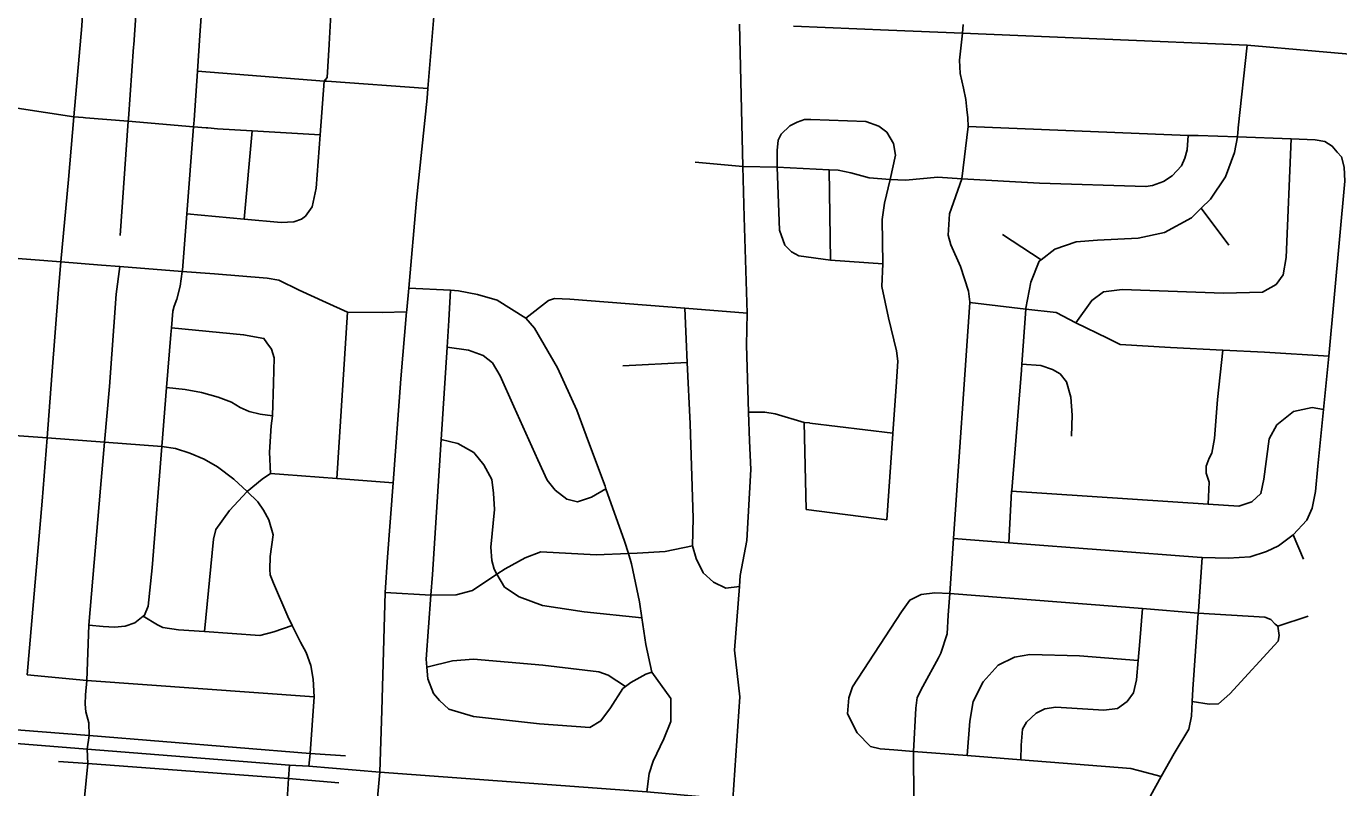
# Model space of a CAD drawing. Extents: x 1755200 to 1902939, y 644115 to 788070.
# Drawn here: x 1860759 to 1867463, y 708480 to 712370 of the extents above; entities that cross this region are included whole.
import ezdxf

# ---------------------------------------------------------------- set-up
doc = ezdxf.new("R2010")
doc.units = 0
for name, color, linetype in [('GM_X_City_Street', 7, 'Continuous'), ('GM_X_State_Route', 7, 'Continuous'), ('GM_X_US_Route', 7, 'Continuous')]:
    doc.layers.add(name, color=color, linetype=linetype)

msp = doc.modelspace()

# ---------------------------------------------------------------- linework, layer by layer
at = {"layer": 'GM_X_City_Street'}
for points in [[(1860923.3, 711025.9), (1860936.4, 711166.3), (1860975.7, 711587.8), (1861002.9, 711907.7), (1861042.4, 712371.7), (1861049.2, 712483.5)], [(1861646.7, 712323.1), (1861658.4, 712491.8)], [(1862305.8, 712277.2), (1862305.8, 712277.9), (1862317, 712461.8), (1862318.6, 712487.9)], [(1861307.1, 712264.4), (1861307.9, 712275.6), (1861318.6, 712427.2)], [(1864437.2, 710739.9), (1864442, 710904.2), (1864426.2, 711393.9), (1864419.2, 711653), (1864402.8, 712381.5)], [(1865291.9, 708417.8), (1865291.5, 708665.6), (1865302.6, 708886.7), (1865309.5, 708940.8), (1865338.4, 708996.5), (1865418.9, 709143.7), (1865431.2, 709167.6), (1865462.9, 709265.4), (1865468.4, 709361.6), (1865476, 709471.7), (1865495.3, 709752.8), (1865578, 710958.7), (1865578.3, 710962.7), (1865571.2, 711017), (1865531.1, 711142), (1865480.9, 711253.1), (1865467.7, 711303.5), (1865475.4, 711411.7), (1865538.2, 711591.1), (1865570.9, 711857.1), (1865568, 711901.6), (1865563.4, 711944.5), (1865558.8, 711996.5), (1865546.6, 712053.2), (1865529.7, 712128.2), (1865525.1, 712197.2), (1865541.7, 712334.5), (1865545.3, 712378.8)], [(1861528.3, 710976.4), (1861546.2, 711042), (1861555.8, 711117.9), (1861556.6, 711123.9), (1861579.2, 711412), (1861614.2, 711856.6), (1861616.8, 711890), (1861634.1, 712140.1), (1861646.7, 712323.1), (1861646.7, 712323.1)], [(1862185, 711400.5), (1862220.4, 711447.6), (1862239.2, 711543.3), (1862260, 711815.4), (1862281.5, 712090), (1862295.6, 712108.9), (1862305.8, 712277.2)], [(1861280.4, 711884.5), (1861281.3, 711896.5), (1861307.1, 712264.4)], [(1866950.1, 711851.2), (1866995.8, 712273.5)], [(1861634.1, 712140.1), (1862281.5, 712090), (1862295, 712088.9), (1862810.6, 712052.6)], [(1860128, 712000.5), (1860435.6, 711982.7), (1860712.6, 711951.3), (1861002.9, 711907.7), (1861050.1, 711903.8), (1861062.2, 711902.8)], [(1861062.2, 711902.8), (1861280.4, 711884.5), (1861614.2, 711856.6), (1861678.1, 711851.3), (1861686.7, 711850.6)], [(1861239.6, 711301.5), (1861280.4, 711884.5)], [(1865134.3, 711156.4), (1865131.8, 711382.5), (1865143, 711466), (1865171.4, 711586.4), (1865199.8, 711711.2), (1865188.7, 711771.8), (1865154.1, 711828.6), (1865113.9, 711858.9), (1865047.8, 711883), (1864766, 711894.1), (1864733.9, 711894.1), (1864697.4, 711880.5), (1864659.8, 711860.7)], [(1861686.7, 711850.6), (1861735.6, 711846.5), (1861913.5, 711835.9), (1862260, 711815.4)], [(1861872, 711385.3), (1861913.5, 711835.9)], [(1865134.3, 711156.4), (1864867.4, 711174.9), (1864705.5, 711197.1), (1864668.4, 711218.1), (1864633.8, 711251.5), (1864605.9, 711327.5), (1864594.3, 711649.4), (1864594, 711734.6), (1864599.2, 711787.8), (1864615.3, 711818.7), (1864659.8, 711860.7)], [(1864594.3, 711649.4), (1864860, 711637.1), (1864906.9, 711634.6), (1864971.2, 711621), (1865065.1, 711595), (1865171.4, 711586.4), (1865249.5, 711584.3), (1865414.5, 711598.9), (1865538.2, 711591.1), (1865933.8, 711568.3), (1866478.1, 711550.9), (1866512.5, 711557), (1866568.3, 711576.5), (1866612.6, 711606.2), (1866660, 711657.4), (1866677.7, 711696.7), (1866689.3, 711738.3), (1866693.9, 711811.4)], [(1865570.9, 711857.1), (1866693.9, 711811.4), (1866745.3, 711812.2), (1866945.3, 711804.7), (1867219.8, 711794.6), (1867342.3, 711790), (1867392, 711781), (1867429.6, 711758.2), (1867454.9, 711727.6)], [(1865777.3, 709731.4), (1865792.2, 709994.3), (1865792.5, 709998.1), (1865842.7, 710612.3), (1865844.9, 710644.1), (1865864.7, 710925.3), (1865865.1, 710930.4), (1865889.7, 711062.2), (1865933.7, 711169.5), (1865943.3, 711177.1), (1866012.8, 711232), (1866121.3, 711267.9), (1866231.3, 711277.7), (1866439.1, 711287.5), (1866573.4, 711316.8), (1866710.7, 711392.1), (1866760.5, 711440.2), (1866808.4, 711486.3), (1866884.5, 711601), (1866930.9, 711724.3), (1866945.3, 711804.7), (1866946.7, 711812.1), (1866947.1, 711822.7), (1866950.1, 711851.2)], [(1866120.2, 710855.5), (1866201.2, 710969.7), (1866261.9, 711012.5), (1866356, 711024.6), (1866874.6, 711006), (1867074.3, 711012), (1867143, 711050.6), (1867179.9, 711100), (1867193.6, 711187.9), (1867219.8, 711794.6)], [(1864175.2, 711675), (1864419.2, 711653), (1864594.3, 711649.4)], [(1867229.9, 709771.5), (1867299.3, 709846.3), (1867326.5, 709907.9), (1867344.3, 709993.7), (1867356.8, 710121.8), (1867385.4, 710412.9), (1867412, 710684.2), (1867493.9, 711578.5), (1867491.3, 711650.7), (1867476.4, 711703.1), (1867454.9, 711727.6)], [(1864867.4, 711174.9), (1864860, 711637.1)], [(1861579.2, 711412), (1861872, 711385.3), (1862062, 711367.9), (1862126.1, 711370.1), (1862164.5, 711385), (1862185, 711400.5)], [(1866760.5, 711440.2), (1866901.4, 711252)], [(1865744.9, 711305.6), (1865943.3, 711177.1)], [(1860651.9, 711188.9), (1860936.4, 711166.3), (1861143.1, 711149.9), (1861237, 711142.6), (1861555.8, 711117.9), (1861720.2, 711105.2), (1861989.7, 711083.4), (1862049.4, 711073.6), (1862154, 711022.5), (1862290.3, 710958.4), (1862400.9, 710909.1), (1862577, 710908), (1862702.2, 710910.8)], [(1861218.8, 711001.4), (1861237, 711142.6)], [(1865154.7, 709848.7), (1865185.5, 710287), (1865185.7, 710291.2), (1865202.3, 710527.2), (1865210.9, 710659.2), (1865204, 710711.5), (1865163.4, 710880.6), (1865128.7, 711039.7), (1865134.3, 711156.4)], [(1860764.2, 709055.7), (1860839.9, 709943.7), (1860865.4, 710266.5), (1860890.6, 710585.8), (1860923.3, 711025.9)], [(1861070, 708675.9), (1861081, 708746.6), (1861079.4, 708811.1), (1861063.7, 708867.8), (1861060.6, 708907.1), (1861062.2, 708954.3), (1861068.5, 709028.2), (1861079.4, 709310.9), (1861138, 710009.3), (1861159.3, 710244.5), (1861185.1, 710529.2), (1861218.8, 711001.4)], [(1862713, 711031.6), (1862926.7, 711021), (1862966.4, 711019.1), (1863064, 711000.2), (1863165.2, 710971.2), (1863310.6, 710878.8), (1863355.1, 710827.4)], [(1862918, 710866.1), (1862926.7, 711021)], [(1861079.4, 709310.9), (1861151.6, 709303.2), (1861209.5, 709299.5), (1861263.7, 709305.9), (1861314.2, 709322.5), (1861356.2, 709355.5), (1861363.4, 709361.2), (1861382.7, 709406.8), (1861402.4, 709602.7), (1861451.6, 710222.4), (1861475.6, 710524.8), (1861497, 710794.9), (1861500.3, 710829), (1861508.5, 710914.8), (1861515.3, 710940.7), (1861528.3, 710976.4)], [(1863310.6, 710878.8), (1863427.3, 710969.6), (1863457.6, 710978.8), (1863535.5, 710976.5), (1864122.3, 710929.7), (1864442, 710904.2)], [(1865578, 710958.7), (1865864.7, 710925.3), (1866020.3, 710907.2), (1866120.2, 710855.5), (1866281.1, 710775.7), (1866346.4, 710744.3), (1866603.6, 710729), (1866870.9, 710715.7), (1867084.1, 710705.2), (1867412, 710684.2)], [(1862346.1, 710059.3), (1862400.9, 710909.1)], [(1864130, 710770.9), (1864122.3, 710929.7)], [(1861500.3, 710829), (1861869.2, 710794.1), (1861972.8, 710775.1), (1861988.1, 710752.6)], [(1862869.7, 708924.7), (1862838.7, 708961.7), (1862810.9, 709036.7), (1862805.5, 709095.8), (1862801.8, 709137.2), (1862826.4, 709463.4), (1862834.3, 709569.3), (1862878.9, 710259.6), (1862909.2, 710730.1), (1862918, 710866.1)], [(1863929.6, 708458), (1863940.9, 708553.2), (1863961.3, 708616.1), (1864016.4, 708729.4), (1864051, 708817.4), (1864051, 708935.4), (1863954.5, 709070.4), (1863924.6, 709210.9), (1863903.7, 709347.2), (1863891, 709430), (1863851.1, 709623.1), (1863834.5, 709675.7), (1863814.3, 709739.9), (1863720.1, 710006.3), (1863715.3, 710019.8), (1863630.5, 710246.1), (1863571.1, 710408.1), (1863473.3, 710625.5), (1863355.1, 710827.4)], [(1862006.6, 710084.4), (1862002, 710194.9), (1862009.8, 710329), (1862017.3, 710378.9), (1862022.2, 710547.1), (1862025.9, 710675.3), (1862011.2, 710719.9), (1861988.1, 710752.6)], [(1864401.5, 709508.2), (1864333.2, 709499.9), (1864270.1, 709529.8), (1864217.4, 709577.5), (1864181.5, 709650.7), (1864161.4, 709715.4), (1864165.5, 709857.6), (1864149.5, 710339.3), (1864135.3, 710652.1), (1864130, 710770.9)], [(1864364.4, 708353.3), (1864368, 708420.2), (1864403.4, 708943.3), (1864377.3, 709181.8), (1864401.5, 709508.2), (1864405.7, 709564.7), (1864440.4, 709743.4), (1864460.9, 710105.7), (1864453.1, 710252.3), (1864448.4, 710399), (1864437.2, 710739.9)], [(1862909.2, 710730.1), (1863017.6, 710714.9), (1863092.9, 710688.6), (1863139.9, 710651.1), (1863179.9, 710583.8), (1863249.5, 710427.5), (1863371.7, 710155.3), (1863420.7, 710051.6), (1863461.2, 710000.3), (1863519.9, 709954.5), (1863575.6, 709940.9), (1863646.3, 709964.9), (1863720.1, 710006.3)], [(1866870.9, 710715.7), (1866843.7, 710463.6), (1866827.7, 710263.5), (1866814.3, 710189.6), (1866801.8, 710163.8), (1866785, 710122.1), (1866786.2, 710086), (1866801.3, 710041.6), (1866795.6, 709928.5)], [(1864135.3, 710652.1), (1863805.9, 710635.9)], [(1865844.9, 710644.1), (1865941, 710636.3), (1866000.5, 710617.1), (1866039.9, 710594.2), (1866073.1, 710553.5), (1866095.4, 710474.9), (1866101.6, 710382.5), (1866097.4, 710276.4)], [(1861475.6, 710524.8), (1861570.9, 710514.1), (1861654.5, 710499.6), (1861739.9, 710475.1), (1861807.2, 710449.1), (1861852.4, 710421.7), (1861897.9, 710402.4), (1861953.5, 710388.7), (1862017.3, 710378.9)], [(1864448.4, 710399), (1864531, 710398.6), (1864584.7, 710389.5), (1864733.2, 710346.4), (1864760.1, 710343.1), (1864761.7, 710342.9)], [(1865792.2, 709994.3), (1866795.6, 709928.5), (1866952.5, 709918.3), (1867018.9, 709940.9), (1867065.6, 709982.1), (1867081, 710055.9), (1867107.2, 710261.8), (1867146.5, 710333.1), (1867231.7, 710401.6), (1867327.9, 710421.6), (1867385.4, 710412.9)], [(1859450.4, 710379), (1859699.1, 710357.8), (1859973.5, 710334.5), (1859988.7, 710333.2), (1860294, 710309.7), (1860573.8, 710288.2), (1860578.4, 710287.9), (1860865.4, 710266.5), (1861159.3, 710244.5), (1861451.6, 710222.4), (1861522.2, 710212.7), (1861595.5, 710188.6), (1861668.7, 710158.4), (1861735.5, 710118.4), (1861819.8, 710055.8), (1861888, 709993.7)], [(1864733.2, 710346.4), (1864742.6, 709901.3)], [(1864761.7, 710342.9), (1865185.7, 710291.2)], [(1862878.9, 710259.6), (1862963.8, 710239.2), (1863044.5, 710192.8), (1863096.7, 710129.1), (1863136.6, 710053.8), (1863146.6, 709985.4), (1863150.1, 709901), (1863132.6, 709709.1), (1863136.6, 709640.8), (1863149.3, 709596.3), (1863163, 709570.4)], [(1861888, 709993.7), (1861963.9, 710055.6), (1862006.6, 710084.4), (1862074.7, 710080.5), (1862346.1, 710059.3), (1862632.8, 710036.9)], [(1861669.2, 709277.1), (1861714.9, 709750.1), (1861728.3, 709799.8), (1861797.2, 709896), (1861888, 709993.7)], [(1862202.6, 708589.3), (1862208.7, 708654.9), (1862229.8, 708943.2), (1862224.4, 709033.6), (1862212.5, 709104.1), (1862188.4, 709171), (1862159.9, 709223.9), (1862118, 709308.9), (1862095.6, 709354.1), (1862022.5, 709524.6), (1862005.8, 709567.2), (1862002.6, 709595.4), (1862004.5, 709661.5), (1862019.7, 709771.3), (1861997.9, 709848.1), (1861971.3, 709897), (1861942.5, 709940), (1861888, 709993.7)], [(1864742.6, 709901.3), (1865154.7, 709848.7)], [(1865495.3, 709752.8), (1865777.3, 709731.4), (1866762.1, 709656.7), (1866765.7, 709656.6), (1866897.9, 709651.9), (1867009.9, 709659.7), (1867094.3, 709686), (1867154.9, 709714.9), (1867229.9, 709771.5)], [(1867229.9, 709771.5), (1867282.4, 709647)], [(1862592.1, 709476.6), (1862826.4, 709463.4), (1862955.4, 709465.6), (1863038.1, 709487.2), (1863163, 709570.4), (1863205.4, 709598.7), (1863307.1, 709653.9), (1863388, 709685.7), (1863669.8, 709669.5), (1863834.5, 709675.7), (1863880.1, 709677.4), (1864022.5, 709687.4), (1864161.4, 709715.4)], [(1866485.3, 708255.8), (1866481.9, 708324.7), (1866486.1, 708358.5), (1866501.6, 708438.3), (1866555.7, 708537.6), (1866621.8, 708654.4), (1866698.1, 708779.1), (1866711.4, 708844.9), (1866715.1, 708921), (1866718.2, 708983.1), (1866745.4, 709371.3), (1866746.1, 709381.4), (1866765.7, 709656.6)], [(1863163, 709570.4), (1863202.7, 709504.6), (1863277.3, 709454.3), (1863396.1, 709410.7), (1863609.3, 709378.5), (1863903.7, 709347.2)], [(1865291.5, 708665.6), (1865191, 708673.5), (1865121.2, 708679), (1865071.6, 708690), (1865003.1, 708759.6), (1864953.1, 708856.8), (1864960.8, 708938.8), (1864979.9, 708994.5), (1865229.1, 709378.3), (1865272.2, 709437.5), (1865330.7, 709466.4), (1865400.7, 709475), (1865476, 709471.7)], [(1865476, 709471.7), (1866461, 709395.2), (1866745.4, 709371.3), (1867084.8, 709350.4), (1867116.6, 709339.7), (1867138, 709315.2), (1867151.8, 709304.9), (1867306.5, 709355.9)], [(1865838.6, 708622.8), (1865840.2, 708696.4), (1865847.8, 708778.4), (1865868.5, 708814.1), (1865917.3, 708861.1), (1865961.7, 708882.3), (1866017.7, 708891.2), (1866262.9, 708876.1), (1866333, 708884.7), (1866381.6, 708919.8), (1866414.4, 708965.2), (1866429.7, 709031.1), (1866438.7, 709128.9), (1866447.6, 709227.1), (1866461, 709395.2)], [(1861356.2, 709355.5), (1861430, 709311.1), (1861457.6, 709298.4), (1861537.3, 709286), (1861669.2, 709277.1), (1861952.8, 709258), (1862023.3, 709276), (1862118, 709308.9)], [(1866715.1, 708921), (1866800.5, 708907.2), (1866848.4, 708908.3), (1866907.3, 708959.2), (1867154.3, 709228.7), (1867158.8, 709256.7), (1867151.8, 709304.9)], [(1862805.5, 709095.8), (1862935.6, 709127.3), (1863043.9, 709136.2), (1863397.3, 709105.9), (1863684.4, 709071.5), (1863732, 709054.2), (1863820.5, 708996.8)], [(1865565.8, 708644.2), (1865579.1, 708820), (1865595.2, 708919.8), (1865647.1, 709021), (1865722.6, 709105.6), (1865807.3, 709146), (1865885.4, 709160.4), (1866138.8, 709153.3), (1866438.7, 709128.9)], [(1862869.7, 708924.7), (1862918.4, 708881.2), (1863043.4, 708843.5), (1863380.5, 708805.6), (1863638.2, 708788.2), (1863693.2, 708820.7), (1863743.1, 708887.4), (1863806, 708985.9), (1863820.5, 708996.8), (1863847, 709016.8), (1863924.3, 709060.6), (1863954.5, 709070.4)], [(1860764.2, 709055.7), (1861068.5, 709028.2), (1862229.8, 708943.2)], [(1857212.5, 708976.6), (1857894.8, 708935.8), (1858478.4, 708888.6), (1858794.6, 708860.3), (1859419.1, 708810), (1859872.9, 708769.8), (1860330.7, 708735.7), (1860409.7, 708730.1), (1861070, 708675.9), (1862103.5, 708595.6), (1862202.6, 708589.3), (1862566, 708559.4)], [(1858974.8, 708908.9), (1859879.4, 708840.7), (1861081, 708746.6), (1862208.7, 708654.9), (1862389.2, 708641.8)], [(1860888.9, 706300.7), (1860906.2, 706585.4), (1860956.2, 707285.3), (1860967.8, 707409.1), (1861010.9, 707868.7), (1861046.4, 708326.6), (1861073.2, 708603.5), (1861070, 708675.9)], [(1865291.5, 708665.6), (1865565.8, 708644.2), (1865838.6, 708622.8), (1866400.7, 708578.7), (1866440.4, 708567.9), (1866555.7, 708537.6)], [(1860923.7, 708613), (1861073.2, 708603.5), (1862098.8, 708526.4), (1862355.2, 708504.4)], [(1862087.6, 707365), (1862102.9, 707653.9), (1862139.7, 707950.7), (1862160.2, 708170.9), (1862150.7, 708226), (1862120.8, 708321.9), (1862095.7, 708400.6), (1862094.1, 708444.6), (1862098.8, 708526.4), (1862103.5, 708595.6)], [(1862566, 708559.4), (1862566, 708559.4), (1863929.6, 708458), (1864368, 708420.2), (1865290.6, 708350.2), (1865647.5, 708319.6)]]:
    msp.add_lwpolyline(points, dxfattribs=at)
at = {"layer": 'GM_X_State_Route'}
for points in [[(1862703.2, 710921.7), (1862713, 711031.6), (1862752.9, 711481.7), (1862806.6, 712003.3), (1862810.6, 712052.6), (1862842.1, 712440.7)], [(1862575, 708874.9), (1862592.1, 709476.6), (1862604.9, 709657.9), (1862632.8, 710036.9), (1862671.9, 710568.9), (1862702.2, 710910.8), (1862702.8, 710917.1), (1862703.2, 710921.7)], [(1862546.6, 708353.8), (1862566, 708559.4), (1862575, 708874.9)]]:
    msp.add_lwpolyline(points, dxfattribs=at)
at = {"layer": 'GM_X_US_Route'}
for points in [[(1864677.3, 712370.2), (1865163.6, 712350.1)], [(1865163.6, 712350.1), (1865541.7, 712334.5), (1866995.8, 712273.5), (1867693.4, 712212.6), (1868171, 712204.9), (1869087.2, 712190.3), (1869644.1, 712148.6)]]:
    msp.add_lwpolyline(points, dxfattribs=at)

doc.saveas('drawing.dxf')
